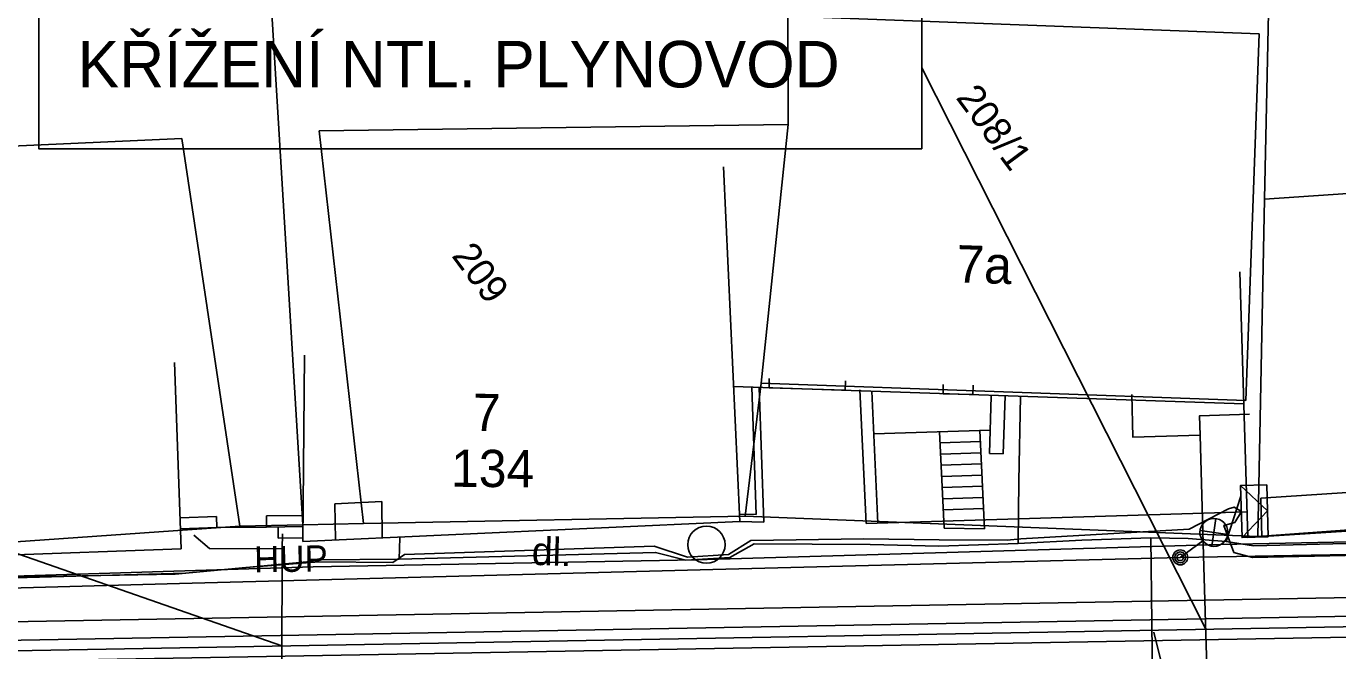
# Model space of a CAD drawing. Extents: x -601580 to 4, y -1204314 to 4.
# Drawn here: x -595900.39 to -595865.23, y -1202917.05 to -1202900.29 of the extents above; entities that cross this region are included whole.
import ezdxf

# ---------------------------------------------------------------- set-up
doc = ezdxf.new("R2010")
doc.units = 0
for name, color, linetype in [('00-EON NN', 7, 'Continuous'), ('00-INNOGY-NTL', 7, 'Continuous'), ('00-KN-HRANICE PARCEL', 7, 'Continuous'), ('00-KN-PARC. CISLA', 7, 'Continuous'), ('00-KN-VNITRNI KRESBA', 7, 'Continuous'), ('00-POLOHOPIS', 7, 'Continuous'), ('00-SITE KOM. KABEL', 7, 'Continuous'), ('11-REKONSTRUKCE  VYKOP', 7, 'Continuous'), ('11-REKONSTRUKCE KANALIZACE', 7, 'Continuous'), ('11-REKONSTRUKCE KANALIZACE OSA', 7, 'Continuous'), ('11-REKONSTRUKCE KANALIZACE POPIS', 7, 'Continuous'), ('Vrstva 26', 7, 'Continuous'), ('Vrstva 28', 7, 'Continuous'), ('Vrstva 33', 7, 'Continuous'), ('Vrstva 6', 7, 'Continuous'), ('Vrstva 9', 7, 'Continuous')]:
    doc.layers.add(name, color=color, linetype=linetype)

# ---------------------------------------------------------------- blocks, each defined once
blk = doc.blocks.new('6.560_932')
at = {"layer": 'Vrstva 33'}
for p, q in [((-0.265, 0.86), (0.265, 1.39)), ((-0.265, 1.39), (0.265, 0.86)), ((0, 0.75), (0, 0))]:
    blk.add_line(p, q, dxfattribs=at)
for centre, radius in [((0, 1.125), 0.375), ((0, 0), 0.2), ((0, 0), 0.145), ((0, 0), 0.0876)]:
    blk.add_circle(centre, radius, dxfattribs=at)
blk = doc.blocks.new('6.20D_110')
at = {"layer": 'Vrstva 28'}
blk.add_circle((0, 0), 0.5, dxfattribs=at)
blk = doc.blocks.new('VCHOD_2450')
at = {"layer": 'Vrstva 6'}
blk.add_line((0, 0.25), (0, 0), dxfattribs=at)
blk = doc.blocks.new('VCHOD_2452')
at = {"layer": 'Vrstva 6'}
blk.add_line((0, 0.25), (0, 0), dxfattribs=at)
blk = doc.blocks.new('VCHOD_2458')
at = {"layer": 'Vrstva 6'}
blk.add_line((0, 0.25), (0, 0), dxfattribs=at)
blk = doc.blocks.new('VCHOD_2460')
at = {"layer": 'Vrstva 6'}
blk.add_line((0, 0.25), (0, 0), dxfattribs=at)
blk = doc.blocks.new('NN630')
at = {"layer": 'Vrstva 9'}
for points in [[(-3, -700), (-703, 0)], [(-703, -700), (-703, 0), (697, 0), (697, -700)], [(-3, -700), (697, 0)], [(-703, -700), (697, -700)]]:
    blk.add_lwpolyline(points, dxfattribs=at)

msp = doc.modelspace()

# ---------------------------------------------------------------- linework, layer by layer
at = {"layer": '00-EON NN'}
msp.add_lwpolyline([(-595901.898, -1202915.088), (-595896.397, -1202914.994), (-595894.505, -1202914.815), (-595892.541, -1202914.657), (-595890.567, -1202914.679), (-595890.249, -1202914.464), (-595883.553, -1202914.244), (-595882.666, -1202914.532), (-595881.562, -1202914.46), (-595880.964, -1202914.091), (-595877.934, -1202914.046), (-595875.914, -1202914.066), (-595874.086, -1202914.079), (-595873.724, -1202914.047), (-595869.21, -1202913.785), (-595868.156, -1202913.234), (-595868.007, -1202913.193), (-595867.81, -1202913.306), (-595867.988, -1202913.603), (-595868.28, -1202913.682), (-595868.009, -1202914.407), (-595867.512, -1202914.544), (-595863.368, -1202914.453)], dxfattribs=at)
at = {"layer": '00-INNOGY-NTL'}
msp.add_line((-595893.526, -1202913.912), (-595893.528, -1202914.312), dxfattribs=at)
for points in [[(-595870.749, -1202910.169), (-595870.719, -1202911.317), (-595868.917, -1202911.262)], [(-595867.59, -1202910.701), (-595868.932, -1202910.738), (-595868.917, -1202911.262)], [(-595868.917, -1202911.262), (-595868.823, -1202914.493), (-595868.644, -1202920.488), (-595868.63, -1202921.112)], [(-595895.904, -1202913.946), (-595895.478, -1202914.302), (-595893.528, -1202914.312)], [(-595893.528, -1202914.312), (-595893.531, -1202914.912), (-595893.558, -1202920.412), (-595893.558, -1202920.798)]]:
    msp.add_lwpolyline(points, dxfattribs=at)
at = {"layer": '00-KN-HRANICE PARCEL'}
for p, q in [((-595894.181, -1202893.751), (-595892.974, -1202913.665)), ((-595867.373, -1202913.978), (-595852.492, -1202912.92)), ((-595894.666, -1202913.701), (-595892.974, -1202913.665)), ((-595881.117, -1202913.432), (-595867.373, -1202913.978)), ((-595908.275, -1202914.661), (-595894.666, -1202913.701))]:
    msp.add_line(p, q, dxfattribs=at)
for points in [[(-595866.772, -1202892.709), (-595866.717, -1202893.303), (-595866.489, -1202895.774), (-595866.274, -1202897.993), (-595867.059, -1202898.663), (-595867.192, -1202904.927), (-595867.373, -1202913.978)], [(-595879.973, -1202894.051), (-595879.968, -1202900.013), (-595879.963, -1202902.923), (-595880.689, -1202909.864), (-595881.117, -1202913.432)], [(-595892.974, -1202913.665), (-595891.354, -1202913.633), (-595881.117, -1202913.432)]]:
    msp.add_lwpolyline(points, dxfattribs=at)
at = {"layer": '00-KN-VNITRNI KRESBA'}
for p, q in [((-595867.336, -1202900.488), (-595879.968, -1202900.013)), ((-595867.691, -1202910.328), (-595867.336, -1202900.488)), ((-595879.963, -1202902.923), (-595892.54, -1202903.093)), ((-595892.54, -1202903.093), (-595891.354, -1202913.633)), ((-595896.223, -1202903.299), (-595907.707, -1202903.816)), ((-595894.666, -1202913.701), (-595896.223, -1202903.299)), ((-595867.192, -1202904.927), (-595859.942, -1202904.427)), ((-595880.689, -1202909.864), (-595867.691, -1202910.328))]:
    msp.add_line(p, q, dxfattribs=at)
at = {"layer": '00-POLOHOPIS'}
for p, q in [((-595881.694, -1202904.06), (-595881.263, -1202913.581)), ((-595867.638, -1202914.006), (-595867.849, -1202906.878)), ((-595892.934, -1202909.113), (-595892.974, -1202914.113)), ((-595896.418, -1202909.312), (-595896.237, -1202914.309)), ((-595867.744, -1202910.419), (-595881.427, -1202909.959)), ((-595880.82, -1202913.389), (-595880.936, -1202909.975)), ((-595880.613, -1202913.594), (-595880.737, -1202909.983)), ((-595880.476, -1202909.991), (-595878.437, -1202910.056)), ((-595878.043, -1202910.045), (-595877.875, -1202913.63)), ((-595877.72, -1202910.084), (-595877.555, -1202913.62)), ((-595875.81, -1202910.148), (-595875.011, -1202910.172)), ((-595874.516, -1202910.217), (-595874.567, -1202911.752)), ((-595874.145, -1202910.204), (-595874.196, -1202911.764)), ((-595877.666, -1202911.223), (-595874.546, -1202911.126)), ((-595875.901, -1202911.168), (-595875.78, -1202913.757)), ((-595874.823, -1202911.135), (-595874.7, -1202913.774)), ((-595875.887, -1202911.468), (-595874.809, -1202911.435)), ((-595875.873, -1202911.767), (-595874.795, -1202911.734)), ((-595874.567, -1202911.752), (-595874.196, -1202911.764)), ((-595875.859, -1202912.067), (-595874.781, -1202912.034)), ((-595875.845, -1202912.367), (-595874.767, -1202912.334)), ((-595875.831, -1202912.667), (-595874.753, -1202912.633)), ((-595875.817, -1202912.966), (-595874.739, -1202912.934)), ((-595867.288, -1202912.956), (-595862.912, -1202912.664)), ((-595867.257, -1202913.995), (-595867.288, -1202912.956)), ((-595892.12, -1202913.104), (-595890.862, -1202913.045)), ((-595892.12, -1202913.104), (-595892.105, -1202914.074)), ((-595890.862, -1202913.045), (-595890.847, -1202914.015)), ((-595877.875, -1202913.63), (-595867.658, -1202913.316)), ((-595875.804, -1202913.266), (-595874.725, -1202913.233)), ((-595852.503, -1202913.048), (-595867.638, -1202914.006)), ((-595896.267, -1202913.48), (-595895.291, -1202913.441)), ((-595895.28, -1202913.74), (-595895.291, -1202913.441)), ((-595892.968, -1202913.413), (-595893.951, -1202913.428)), ((-595893.947, -1202913.728), (-595893.951, -1202913.428)), ((-595881.263, -1202913.581), (-595892.974, -1202914.113)), ((-595881.272, -1202913.381), (-595880.82, -1202913.389)), ((-595881.263, -1202913.581), (-595880.613, -1202913.594)), ((-595896.257, -1202913.779), (-595895.28, -1202913.74)), ((-595895.28, -1202913.74), (-595893.947, -1202913.728)), ((-595892.971, -1202913.713), (-595893.947, -1202913.728)), ((-595893.64, -1202913.723), (-595893.642, -1202914.024)), ((-595892.966, -1202914.014), (-595893.642, -1202914.024)), ((-595875.78, -1202913.757), (-595874.7, -1202913.774)), ((-595896.237, -1202914.309), (-595908.285, -1202914.744)), ((-595869.449, -1202914.541), (-595881.982, -1202914.864)), ((-595863.084, -1202914.43), (-595869.449, -1202914.541)), ((-595881.982, -1202914.864), (-595896.285, -1202915.238)), ((-595896.285, -1202915.238), (-595910.95, -1202915.659))]:
    msp.add_line(p, q, dxfattribs=at)
at = {"layer": '00-SITE KOM. KABEL'}
for points in [[(-595962.653, -1202889.719), (-595962.437, -1202893.118), (-595962.19, -1202903.383), (-595961.704, -1202913.92), (-595961.215, -1202919.696), (-595960.751, -1202920.958), (-595958.852, -1202921.84), (-595941.614, -1202919.207), (-595919.364, -1202915.93), (-595914.802, -1202915.533), (-595909.726, -1202915.29), (-595904.77, -1202915.172), (-595892.698, -1202914.792), (-595882.435, -1202914.609), (-595868.371, -1202914.195), (-595862.284, -1202914.073), (-595852.26, -1202913.769), (-595831.47, -1202912.098)], [(-595873.737, -1202910.22), (-595873.78, -1202912.494), (-595873.798, -1202914.164)], [(-595868.216, -1202914.118), (-595867.828, -1202912.896)], [(-595890.374, -1202914.014), (-595890.395, -1202914.59)], [(-595870.238, -1202914.012), (-595872.092, -1202914.081)], [(-595870.238, -1202914.012), (-595870.154, -1202920.886)], [(-595868.216, -1202914.118), (-595869.24, -1202914.031), (-595870.238, -1202914.012)], [(-595870.238, -1202914.012), (-595870.154, -1202920.886)], [(-595890.395, -1202914.59), (-595883.52, -1202914.406), (-595882.707, -1202914.612), (-595881.524, -1202914.544), (-595880.877, -1202914.175), (-595877.763, -1202914.193), (-595875.925, -1202914.236), (-595873.798, -1202914.164)], [(-595877.763, -1202914.193), (-595880.877, -1202914.175)], [(-595873.798, -1202914.164), (-595875.925, -1202914.236)], [(-595872.092, -1202914.081), (-595873.798, -1202914.164)], [(-595868.216, -1202914.118), (-595867.483, -1202914.234), (-595864.29, -1202914.155)], [(-595867.483, -1202914.234), (-595864.29, -1202914.155), (-595863.406, -1202914.172)], [(-595906.793, -1202915.316), (-595900.367, -1202915.08), (-595896.119, -1202914.965), (-595892.871, -1202914.659), (-595892.513, -1202914.605), (-595890.395, -1202914.59)], [(-595896.119, -1202914.965), (-595892.871, -1202914.659)], [(-595890.395, -1202914.59), (-595892.513, -1202914.605)]]:
    msp.add_lwpolyline(points, dxfattribs=at)
at = {"layer": '11-REKONSTRUKCE  VYKOP'}
msp.add_lwpolyline([(-596033.896, -1202928.113), (-596024.524, -1202927.448), (-595993.044, -1202929.525), (-595947.134, -1202923.593), (-595908.24, -1202916.401), (-595849.541, -1202915.344)], dxfattribs=at)
at = {"layer": '11-REKONSTRUKCE KANALIZACE'}
for points in [[(-595907.482, -1202916.887), (-595851.417, -1202915.878)], [(-595907.472, -1202917.447), (-595851.407, -1202916.438)]]:
    msp.add_lwpolyline(points, dxfattribs=at)
at = {"layer": '11-REKONSTRUKCE KANALIZACE OSA'}
msp.add_lwpolyline([(-596033.841, -1202928.891), (-596024.522, -1202928.23), (-595993.02, -1202930.308), (-595947.013, -1202924.364), (-595908.162, -1202917.18), (-595850.727, -1202916.145)], dxfattribs=at)
at = {"layer": '11-REKONSTRUKCE KANALIZACE POPIS'}
for p, q in [((-595937.294, -1202901.673), (-595893.541, -1202916.916)), ((-595876.383, -1202901.406), (-595868.764, -1202916.47)), ((-595863.639, -1202942.44), (-595870.16, -1202916.55))]:
    msp.add_line(p, q, dxfattribs=at)
msp.add_lwpolyline([(-595900.059, -1202899.238), (-595876.383, -1202899.238), (-595876.383, -1202903.573), (-595900.059, -1202903.573)], close=True, dxfattribs=at)

# ---------------------------------------------------------------- block references
at = {"layer": '00-POLOHOPIS'}
for name, p, xscale, yscale, rotation in [('VCHOD_2460', (-595880.476, -1202909.991), 0.9999981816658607, 0.9999981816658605, -1.8289815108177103), ('VCHOD_2458', (-595878.437, -1202910.056), 0.9999981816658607, 0.9999981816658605, -1.8289815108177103), ('VCHOD_2452', (-595875.81, -1202910.148), 1.00000124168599, 1.0000012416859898, -1.716560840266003), ('VCHOD_2450', (-595875.011, -1202910.172), 1.00000124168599, 1.0000012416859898, -1.716560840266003), ('6.20D_110', (-595882.154, -1202914.2), 0.9999978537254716, 0.9999978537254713, 0.8771171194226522)]:
    msp.add_blockref(name, p, dxfattribs=dict(at, xscale=xscale, yscale=yscale, rotation=rotation))
at = {"layer": '00-POLOHOPIS', "rotation": -53.41468170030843}
msp.add_blockref('6.560_932', (-595869.449, -1202914.541), dxfattribs=at)
at = {"layer": 'Vrstva 26', "xscale": 0.001, "yscale": 0.001, "rotation": 91.56774602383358}
msp.add_blockref('NN630', (-595867.81, -1202913.306), dxfattribs=at)

# ---------------------------------------------------------------- texts
at = {"layer": '00-KN-PARC. CISLA'}
for s, p in [('208/1', (-595875.485, -1202902.206)), ('209', (-595889.006, -1202906.449))]:
    msp.add_text(s, height=0.75, rotation=306.5853, dxfattribs=at).set_placement(p)
at = {"layer": '00-POLOHOPIS'}
for s, height, rotation, p in [('7a', 1, 358.0771, (-595875.465, -1202907.157)), ('7', 1, 359.5375, (-595888.418, -1202911.149)), ('134', 1, 359.5375, (-595889.006, -1202912.645)), ('dl.', 0.75, 358.1711, (-595886.845, -1202914.741)), ('HUP', 0.7, 0.8771, (-595894.279, -1202914.945))]:
    msp.add_text(s, height=height, rotation=rotation, dxfattribs=at).set_placement(p)
at = {"layer": '11-REKONSTRUKCE KANALIZACE POPIS'}
msp.add_text('KŘÍŽENÍ NTL. PLYNOVOD', height=1.25, dxfattribs=at).set_placement((-595899.016, -1202901.929))

doc.saveas('drawing.dxf')
